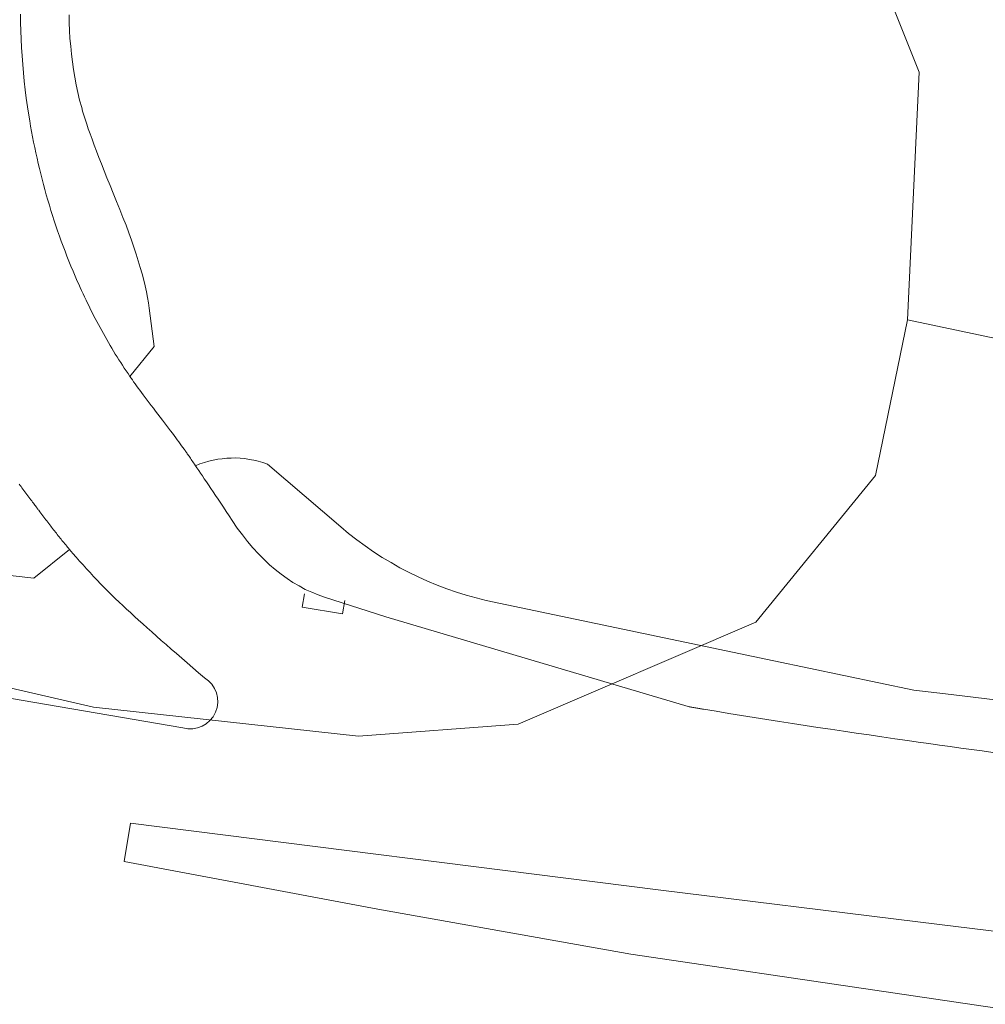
# Model space of a CAD drawing. Header units: metres. Extents: x 345144 to 348639, y 5629211 to 5635235.
# Tile 866 of 1056: x 347948 to 347983, y 5630323 to 5630359. Entities that reach past the tile are written whole.
import ezdxf

# ---------------------------------------------------------------- set-up
doc = ezdxf.new("R2010")
doc.units = ezdxf.units.M
doc.header["$MEASUREMENT"] = 0
for name, color, linetype in [('065-066 Ver_Entsorgung Ausg.', 7, 'Continuous'), ('AX Flurstück', 7, 'Continuous'), ('Definitionslinie', 7, 'Continuous')]:
    doc.layers.add(name, color=color, linetype=linetype)

# ---------------------------------------------------------------- blocks, each defined once
blk = doc.blocks.new('swc_strasseneinlauf')
at = {"color": 7, "lineweight": 5, "flags": 128}
blk.add_lwpolyline([(-1, 0), (-1, -0.666667), (1, -0.666667), (1, 0)], dxfattribs=at)

msp = doc.modelspace()

# ---------------------------------------------------------------- linework, layer by layer
at = {"layer": 'AX Flurstück', "color": 8, "linetype": 'Continuous', "lineweight": 13, "true_color": 0x808080, "flags": 128}
for points in [[(347951.033, 5630375.879), (347966.457, 5630371.781), (347973.995, 5630367.922), (347978.878, 5630362), (347980.776, 5630357.25), (347980.348, 5630348.181), (347979.176, 5630342.475), (347974.785, 5630337.099), (347966.077, 5630333.36), (347960.225, 5630332.917), (347950.512, 5630333.982), (347933.252, 5630337.965), (347895.649, 5630346.377), (347908.622, 5630345.51), (347920.361, 5630351.688), (347924.929, 5630370.795), (347917.315, 5630384.103), (347951.033, 5630375.879)], [(347966.457, 5630371.781), (348012.182, 5630361.318), (348005.77, 5630360.387), (348000.315, 5630355.666), (347997.537, 5630350.095), (347994.982, 5630345.085), (347980.348, 5630348.181), (347980.776, 5630357.25), (347978.878, 5630362), (347973.995, 5630367.922), (347966.457, 5630371.781)], [(348034.949, 5630313.579), (348034.965, 5630301.545), (348026.722, 5630302.429), (348018.392, 5630302.827), (347977.163, 5630315.338), (347932.068, 5630325.795), (347933.252, 5630337.965), (347950.512, 5630333.982), (347960.225, 5630332.917), (347966.077, 5630333.36), (347974.785, 5630337.099), (347979.176, 5630342.475), (347980.348, 5630348.181), (347994.982, 5630345.085), (347994.864, 5630339.466), (347996.949, 5630332.157), (348003.706, 5630327.309), (348011.227, 5630324.732), (348020.829, 5630325.363), (348031.359, 5630325.446), (348035.866, 5630326.191), (348034.949, 5630313.579)]]:
    msp.add_lwpolyline(points, dxfattribs=at)
at = {"layer": 'Definitionslinie', "color": 219, "linetype": 'Continuous', "lineweight": 5, "true_color": 0x5c3d57, "flags": 128}
for points in [[(347983.47725, 5630332.325), (347983.085063, 5630332.37775), (347982.693578, 5630332.43125), (347982.302094, 5630332.48475), (347981.911313, 5630332.539), (347981.520531, 5630332.59325), (347981.130453, 5630332.64825), (347980.740375, 5630332.70325), (347980.351, 5630332.759), (347980.351, 5630332.759), (347979.8795, 5630332.8265), (347979.409031, 5630332.895094), (347978.938563, 5630332.963688), (347978.469125, 5630333.033375), (347977.999688, 5630333.103063), (347977.531281, 5630333.173844), (347977.062875, 5630333.244625), (347976.5955, 5630333.3165), (347976.128125, 5630333.388375), (347975.661781, 5630333.461344), (347975.195438, 5630333.534313), (347974.730125, 5630333.608375), (347974.264813, 5630333.682438), (347973.800531, 5630333.757594), (347973.33625, 5630333.83275), (347972.873, 5630333.909), (347972.873, 5630333.909), (347972.8375, 5630333.914875), (347972.802016, 5630333.92075), (347972.766531, 5630333.926625), (347972.731063, 5630333.9325), (347972.695594, 5630333.938375), (347972.660141, 5630333.94425), (347972.624688, 5630333.950125), (347972.58925, 5630333.956), (347972.553813, 5630333.961875), (347972.518391, 5630333.96775), (347972.482969, 5630333.973625), (347972.447563, 5630333.9795), (347972.412156, 5630333.985375), (347972.376766, 5630333.99125), (347972.341375, 5630333.997125), (347972.306, 5630334.003), (347972.306, 5630334.003), (347961.232, 5630337.297), (347958.983, 5630338.018), (347958.983, 5630338.018), (347958.742375, 5630338.095), (347958.509016, 5630338.196578), (347958.275656, 5630338.298156), (347958.049563, 5630338.424313), (347957.823469, 5630338.550469), (347957.604641, 5630338.701203), (347957.385813, 5630338.851938), (347957.17425, 5630339.02725), (347956.962687, 5630339.202563), (347956.758391, 5630339.402453), (347956.554094, 5630339.602344), (347956.357062, 5630339.826813), (347956.160031, 5630340.051281), (347955.970266, 5630340.300328), (347955.7805, 5630340.549375), (347955.598, 5630340.823), (347955.598, 5630340.823), (347955.48525, 5630340.99175), (347955.379609, 5630341.149734), (347955.273969, 5630341.307719), (347955.175438, 5630341.454937), (347955.076906, 5630341.602156), (347954.985484, 5630341.738609), (347954.894063, 5630341.875062), (347954.80975, 5630342.00075), (347954.725438, 5630342.126438), (347954.648234, 5630342.241359), (347954.571031, 5630342.356281), (347954.500938, 5630342.460437), (347954.430844, 5630342.564594), (347954.367859, 5630342.657984), (347954.304875, 5630342.751375), (347954.249, 5630342.834), (347954.249, 5630342.834), (347954.214375, 5630342.885125), (347954.182484, 5630342.932125), (347954.150594, 5630342.979125), (347954.121438, 5630343.022), (347954.092281, 5630343.064875), (347954.065859, 5630343.103625), (347954.039438, 5630343.142375), (347954.01575, 5630343.177), (347953.992063, 5630343.211625), (347953.971109, 5630343.242125), (347953.950156, 5630343.272625), (347953.931938, 5630343.299), (347953.913719, 5630343.325375), (347953.898234, 5630343.347625), (347953.88275, 5630343.369875), (347953.87, 5630343.388), (347953.87, 5630343.388), (347953.830875, 5630343.442875), (347953.78593, 5630343.504836), (347953.740984, 5630343.566797), (347953.690219, 5630343.635844), (347953.639453, 5630343.704891), (347953.582867, 5630343.781023), (347953.526281, 5630343.857156), (347953.463875, 5630343.940375), (347953.401469, 5630344.023594), (347953.333242, 5630344.113898), (347953.265016, 5630344.204203), (347953.190969, 5630344.301594), (347953.116922, 5630344.398984), (347953.037055, 5630344.503461), (347952.957188, 5630344.607938), (347952.8715, 5630344.7195), (347952.785813, 5630344.831062), (347952.705508, 5630344.93643), (347952.625203, 5630345.041797), (347952.550281, 5630345.140969), (347952.475359, 5630345.240141), (347952.40582, 5630345.333117), (347952.336281, 5630345.426094), (347952.272125, 5630345.512875), (347952.207969, 5630345.599656), (347952.149195, 5630345.680242), (347952.090422, 5630345.760828), (347952.037031, 5630345.835219), (347951.983641, 5630345.909609), (347951.935633, 5630345.977805), (347951.887625, 5630346.046), (347951.845, 5630346.108), (347951.845, 5630346.108), (347951.77625, 5630346.207625), (347951.708555, 5630346.308516), (347951.640859, 5630346.409406), (347951.574219, 5630346.511563), (347951.507578, 5630346.613719), (347951.441992, 5630346.717141), (347951.376406, 5630346.820563), (347951.311875, 5630346.92525), (347951.247344, 5630347.029938), (347951.183867, 5630347.135891), (347951.120391, 5630347.241844), (347951.057969, 5630347.349063), (347950.995547, 5630347.456281), (347950.93418, 5630347.564766), (347950.872813, 5630347.67325), (347950.8125, 5630347.783), (347950.752188, 5630347.89275), (347950.692977, 5630348.003422), (347950.633766, 5630348.114094), (347950.575656, 5630348.225688), (347950.517547, 5630348.337281), (347950.460539, 5630348.449797), (347950.403531, 5630348.562313), (347950.347625, 5630348.67575), (347950.291719, 5630348.789188), (347950.236914, 5630348.903547), (347950.182109, 5630349.017906), (347950.128406, 5630349.133188), (347950.074703, 5630349.248469), (347950.022102, 5630349.364672), (347949.9695, 5630349.480875), (347949.918, 5630349.598), (347949.918, 5630349.598), (347949.8385, 5630349.779125), (347949.762, 5630349.961391), (347949.6855, 5630350.143656), (347949.612, 5630350.327063), (347949.5385, 5630350.510469), (347949.468, 5630350.695016), (347949.3975, 5630350.879563), (347949.33, 5630351.06525), (347949.2625, 5630351.250938), (347949.198, 5630351.437766), (347949.1335, 5630351.624594), (347949.072, 5630351.812563), (347949.0105, 5630352.000531), (347948.952, 5630352.189641), (347948.8935, 5630352.37875), (347948.838, 5630352.569), (347948.7825, 5630352.75925), (347948.729984, 5630352.950469), (347948.677469, 5630353.141688), (347948.627938, 5630353.333875), (347948.578406, 5630353.526063), (347948.531859, 5630353.719219), (347948.485313, 5630353.912375), (347948.44175, 5630354.1065), (347948.398188, 5630354.300625), (347948.357609, 5630354.495719), (347948.317031, 5630354.690813), (347948.279438, 5630354.886875), (347948.241844, 5630355.082937), (347948.207234, 5630355.279969), (347948.172625, 5630355.477), (347948.141, 5630355.675), (347948.141, 5630355.675), (347948.09125, 5630355.987625), (347948.049734, 5630356.299063), (347948.008219, 5630356.6105), (347947.974938, 5630356.92075), (347947.941656, 5630357.231), (347947.916609, 5630357.540063), (347947.891563, 5630357.849125), (347947.87475, 5630358.157), (347947.857938, 5630358.464875), (347947.849359, 5630358.771563), (347947.840781, 5630359.07825), (347947.840438, 5630359.38375)], [(347949.619625, 5630359.356344), (347949.621438, 5630359.065578), (347949.635406, 5630358.777336), (347949.649375, 5630358.489094), (347949.6755, 5630358.203375), (347949.701625, 5630357.917656), (347949.739906, 5630357.634461), (347949.778188, 5630357.351266), (347949.828625, 5630357.070594), (347949.879063, 5630356.789922), (347949.941656, 5630356.511773), (347950.00425, 5630356.233625), (347950.079, 5630355.958), (347950.079, 5630355.958), (347950.11425, 5630355.82875), (347950.160641, 5630355.678078), (347950.207031, 5630355.527406), (347950.264563, 5630355.355313), (347950.322094, 5630355.183219), (347950.390766, 5630354.989703), (347950.459438, 5630354.796188), (347950.53925, 5630354.58125), (347950.619063, 5630354.366313), (347950.710016, 5630354.129953), (347950.800969, 5630353.893594), (347950.903063, 5630353.635813), (347951.005156, 5630353.378031), (347951.118391, 5630353.098828), (347951.231625, 5630352.819625), (347951.356, 5630352.519), (347951.480375, 5630352.218375), (347951.592344, 5630351.931859), (347951.704313, 5630351.645344), (347951.803875, 5630351.372938), (347951.903438, 5630351.100531), (347951.990594, 5630350.842234), (347952.07775, 5630350.583938), (347952.1525, 5630350.33975), (347952.22725, 5630350.095563), (347952.289594, 5630349.865484), (347952.351938, 5630349.635406), (347952.401875, 5630349.419438), (347952.451813, 5630349.203469), (347952.489344, 5630349.001609), (347952.526875, 5630348.79975), (347952.552, 5630348.612), (347952.552, 5630348.612), (347952.74, 5630347.207), (347951.845, 5630346.108)], [(347954.249, 5630342.834), (347954.41175, 5630342.899875), (347954.575, 5630342.950203), (347954.73825, 5630343.000531), (347954.902, 5630343.035313), (347955.06575, 5630343.070094), (347955.23, 5630343.089328), (347955.39425, 5630343.108563), (347955.559, 5630343.11225), (347955.72375, 5630343.115938), (347955.889, 5630343.104078), (347956.05425, 5630343.092219), (347956.22, 5630343.064813), (347956.38575, 5630343.037406), (347956.552, 5630342.994453), (347956.71825, 5630342.9515), (347956.885, 5630342.893), (347956.885, 5630342.893), (347959.573, 5630340.591)], [(347954.579, 5630335.062), (347954.361375, 5630335.2475), (347954.153539, 5630335.425922), (347953.945703, 5630335.604344), (347953.747656, 5630335.775688), (347953.549609, 5630335.947031), (347953.361352, 5630336.111297), (347953.173094, 5630336.275563), (347952.994625, 5630336.43275), (347952.816156, 5630336.589938), (347952.647477, 5630336.740047), (347952.478797, 5630336.890156), (347952.319906, 5630337.033187), (347952.161016, 5630337.176219), (347952.011914, 5630337.312172), (347951.862813, 5630337.448125), (347951.7235, 5630337.577), (347951.584187, 5630337.705875), (347951.447023, 5630337.836719), (347951.309859, 5630337.967562), (347951.174844, 5630338.100375), (347951.039828, 5630338.233187), (347950.906961, 5630338.367969), (347950.774094, 5630338.50275), (347950.643375, 5630338.6395), (347950.512656, 5630338.77625), (347950.384086, 5630338.914969), (347950.255516, 5630339.053688), (347950.129094, 5630339.194375), (347950.002672, 5630339.335062), (347949.878398, 5630339.477719), (347949.754125, 5630339.620375), (347949.632, 5630339.765), (347949.632, 5630339.765), (347949.597625, 5630339.80575), (347949.563242, 5630339.846891), (347949.528859, 5630339.888031), (347949.494469, 5630339.929563), (347949.460078, 5630339.971094), (347949.42568, 5630340.013016), (347949.391281, 5630340.054938), (347949.356875, 5630340.09725), (347949.322469, 5630340.139563), (347949.288055, 5630340.182266), (347949.253641, 5630340.224969), (347949.219219, 5630340.268063), (347949.184797, 5630340.311156), (347949.150367, 5630340.354641), (347949.115937, 5630340.398125), (347949.0815, 5630340.442), (347949.047063, 5630340.485875), (347949.012195, 5630340.530594), (347948.977328, 5630340.575312), (347948.942031, 5630340.620875), (347948.906734, 5630340.666437), (347948.871008, 5630340.712844), (347948.835281, 5630340.75925), (347948.799125, 5630340.8065), (347948.762969, 5630340.85375), (347948.726383, 5630340.901844), (347948.689797, 5630340.949938), (347948.652781, 5630340.998875), (347948.615766, 5630341.047813), (347948.57832, 5630341.097594), (347948.540875, 5630341.147375), (347948.503, 5630341.198), (347948.503, 5630341.198), (347948.487625, 5630341.2185), (347948.469352, 5630341.242953), (347948.451078, 5630341.267406), (347948.429906, 5630341.295813), (347948.408734, 5630341.324219), (347948.384664, 5630341.356578), (347948.360594, 5630341.388937), (347948.333625, 5630341.42525), (347948.306656, 5630341.461562), (347948.276789, 5630341.501828), (347948.246922, 5630341.542094), (347948.214156, 5630341.586313), (347948.181391, 5630341.630531), (347948.145727, 5630341.678703), (347948.110063, 5630341.726875), (347948.0715, 5630341.779), (347948.032938, 5630341.831125), (347947.996227, 5630341.880641), (347947.959516, 5630341.930156), (347947.924656, 5630341.977063), (347947.889797, 5630342.023969), (347947.856789, 5630342.068266), (347947.823781, 5630342.112563), (347947.792625, 5630342.15425)], [(347949.632, 5630339.765), (347948.33, 5630338.717), (347931.24, 5630340.636), (347930.46, 5630341.371), (347930.442, 5630341.389)], [(347964.909, 5630337.894), (347975.454, 5630335.681), (347975.454, 5630335.681), (347980.585, 5630334.605), (347981.946, 5630334.443), (347981.946, 5630334.443), (347985.669, 5630334), (347985.669, 5630334), (347993.423, 5630333.078), (347993.423, 5630333.078), (347995.072, 5630332.882), (347995.072, 5630332.882), (347997.923, 5630332.543), (348011.473, 5630331.29), (348015.073, 5630330.254), (348025.255, 5630329.571), (348025.255, 5630329.571), (348026.09, 5630329.515), (348030.179, 5630329.342), (348030.179, 5630329.342), (348031.595, 5630329.282), (348032.485, 5630329.245), (348036.077305, 5630329.093481)], [(347928.506, 5630337.556), (347953.785, 5630333.225)], [(347988.758, 5630322.196), (347970.21, 5630324.934), (347960.938, 5630326.584), (347951.633, 5630328.329), (347951.871, 5630329.733)], [(347951.871, 5630329.733), (347971.205, 5630327.295), (347980.722, 5630326.122), (347980.722, 5630326.122), (347990.186, 5630324.956), (347990.186, 5630324.956), (347997.678, 5630324.033), (348003.481, 5630323.551), (348003.481, 5630323.551), (348003.884, 5630323.518), (348003.884, 5630323.518), (348021.729, 5630322.036)]]:
    msp.add_lwpolyline(points, dxfattribs=at)
at = {"layer": 'Definitionslinie', "color": 219, "linetype": 'Continuous', "lineweight": 5, "true_color": 0x5c3d57}
for centre, radius, start, end in [((347967.752, 5630350.145), 12.576763, -130.5662112, -103.0649594), ((347954.056, 5630334.199), 1.010998, -105.5483799, 58.7830687)]:
    msp.add_arc(centre, radius, start, end, dxfattribs=at)

# ---------------------------------------------------------------- block references
at = {"layer": '065-066 Ver_Entsorgung Ausg.', "xscale": 0.75, "yscale": 0.75, "rotation": -9.450251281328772}
msp.add_blockref('swc_strasseneinlauf', (347958.983, 5630338.018), dxfattribs=at)

doc.saveas('drawing.dxf')
